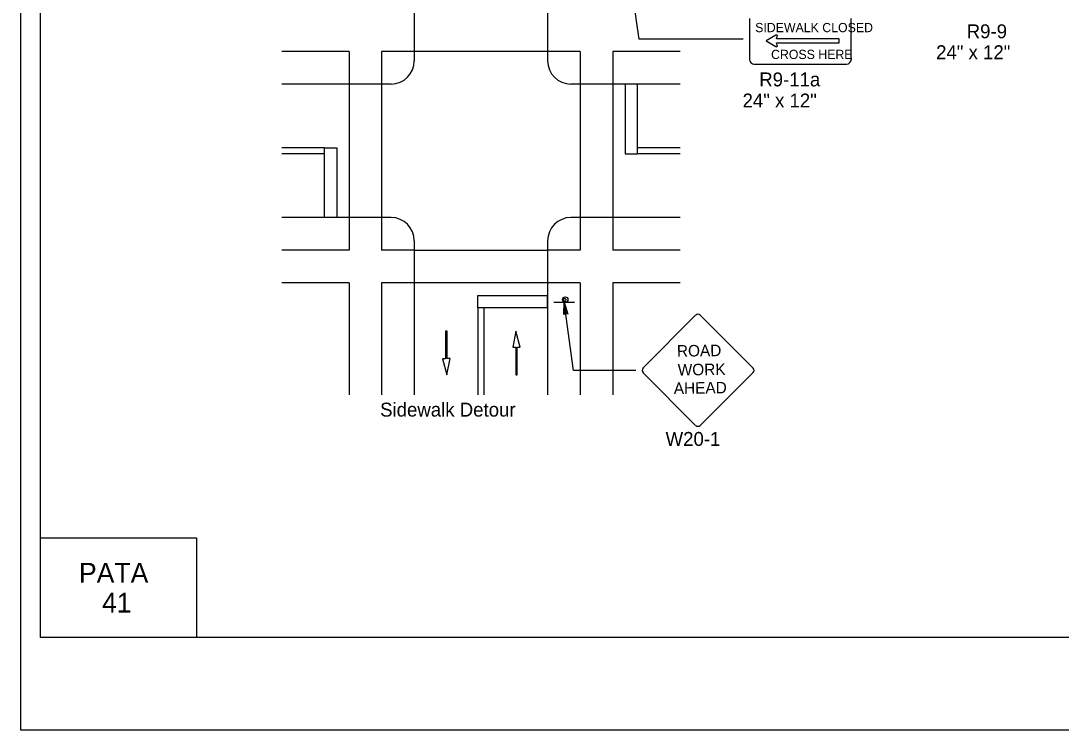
# Model space of a CAD drawing. Extents: x -14145 to -13662, y 30244 to 30661.
# Drawn here: x -13824.17 to -13808.47, y 30262.81 to 30273.51 of the extents above; entities that cross this region are included whole.
import ezdxf

# ---------------------------------------------------------------- set-up
doc = ezdxf.new("R2010")
doc.units = 0
for name, color, linetype in [('1', 7, 'Continuous'), ('10', 7, 'Continuous'), ('2', 7, 'Continuous'), ('4', 7, 'Continuous'), ('61', 7, 'Continuous')]:
    doc.layers.add(name, color=color, linetype=linetype)

msp = doc.modelspace()

# ---------------------------------------------------------------- linework, layer by layer
at = {"layer": '1'}
for p, q in [((-13818.235, 30277.872), (-13818.235, 30272.903)), ((-13816.222, 30277.872), (-13816.222, 30272.903)), ((-13814.841, 30273.229), (-13814.913, 30273.748)), ((-13813.176, 30273.541), (-13813.176, 30272.93)), ((-13811.638, 30272.93), (-13811.638, 30273.541)), ((-13812.777, 30273.29), (-13812.921, 30273.205)), ((-13812.769, 30273.236), (-13812.756, 30273.275)), ((-13811.823, 30273.236), (-13812.769, 30273.236)), ((-13811.823, 30273.175), (-13811.823, 30273.236)), ((-13813.269, 30273.23), (-13814.84, 30273.23)), ((-13812.921, 30273.205), (-13812.778, 30273.121)), ((-13812.756, 30273.136), (-13812.769, 30273.175)), ((-13812.769, 30273.175), (-13811.823, 30273.175)), ((-13819.219, 30273.045), (-13820.235, 30273.045)), ((-13819.219, 30273.045), (-13819.219, 30272.553)), ((-13818.727, 30273.045), (-13818.727, 30272.553)), ((-13818.235, 30273.045), (-13818.727, 30273.045)), ((-13816.222, 30273.045), (-13818.235, 30273.045)), ((-13815.73, 30273.045), (-13816.222, 30273.045)), ((-13815.73, 30273.045), (-13815.73, 30272.553)), ((-13814.222, 30273.045), (-13815.238, 30273.045)), ((-13815.238, 30273.045), (-13815.238, 30272.553)), ((-13813.102, 30272.854), (-13811.712, 30272.854)), ((-13818.585, 30272.553), (-13820.235, 30272.553)), ((-13819.219, 30272.553), (-13819.219, 30270.54)), ((-13818.727, 30272.553), (-13818.727, 30270.54)), ((-13814.222, 30272.553), (-13815.872, 30272.553)), ((-13815.73, 30272.553), (-13815.73, 30270.54)), ((-13815.238, 30272.553), (-13815.238, 30270.54)), ((-13814.865, 30272.553), (-13815.051, 30272.553)), ((-13815.051, 30272.553), (-13815.051, 30271.503)), ((-13814.865, 30271.502), (-13814.865, 30272.553)), ((-13819.591, 30271.592), (-13820.235, 30271.592)), ((-13819.591, 30270.54), (-13819.591, 30271.592)), ((-13819.591, 30271.592), (-13819.405, 30271.591)), ((-13819.405, 30271.591), (-13819.405, 30270.54)), ((-13814.222, 30271.592), (-13814.865, 30271.592)), ((-13819.591, 30271.502), (-13820.235, 30271.502)), ((-13815.051, 30271.503), (-13814.865, 30271.502)), ((-13814.222, 30271.502), (-13814.865, 30271.502)), ((-13818.585, 30270.54), (-13820.235, 30270.54)), ((-13819.405, 30270.54), (-13819.591, 30270.54)), ((-13819.219, 30270.54), (-13819.219, 30270.048)), ((-13818.727, 30270.54), (-13818.727, 30270.048)), ((-13814.222, 30270.54), (-13815.872, 30270.54)), ((-13815.73, 30270.54), (-13815.73, 30270.048)), ((-13815.238, 30270.54), (-13815.238, 30270.048)), ((-13818.235, 30270.19), (-13818.235, 30267.865)), ((-13816.222, 30270.19), (-13816.222, 30267.865)), ((-13819.219, 30270.048), (-13820.235, 30270.048)), ((-13818.235, 30270.048), (-13818.727, 30270.048)), ((-13818.235, 30270.048), (-13816.222, 30270.048)), ((-13815.73, 30270.048), (-13816.222, 30270.048)), ((-13814.222, 30270.048), (-13815.238, 30270.048)), ((-13819.219, 30269.556), (-13820.235, 30269.556)), ((-13819.219, 30269.556), (-13819.219, 30267.865)), ((-13818.727, 30269.556), (-13818.727, 30267.865)), ((-13818.235, 30269.556), (-13818.727, 30269.556)), ((-13816.222, 30269.556), (-13818.235, 30269.556)), ((-13815.73, 30269.556), (-13816.222, 30269.556)), ((-13815.73, 30269.556), (-13815.73, 30267.865)), ((-13815.238, 30269.556), (-13815.238, 30267.865)), ((-13814.222, 30269.556), (-13815.238, 30269.556)), ((-13817.273, 30269.176), (-13817.273, 30269.363)), ((-13817.273, 30269.363), (-13816.226, 30269.363)), ((-13816.226, 30269.363), (-13816.226, 30269.176)), ((-13817.273, 30269.176), (-13817.273, 30267.865)), ((-13816.226, 30269.176), (-13817.273, 30269.176)), ((-13817.183, 30269.176), (-13817.183, 30267.865)), ((-13816.129, 30269.262), (-13815.817, 30269.262)), ((-13816.129, 30269.262), (-13815.817, 30269.262)), ((-13816.129, 30269.262), (-13815.817, 30269.262)), ((-13816.129, 30269.262), (-13815.817, 30269.262)), ((-13816.129, 30269.262), (-13815.817, 30269.262)), ((-13816.129, 30269.262), (-13815.817, 30269.262)), ((-13815.829, 30268.233), (-13815.973, 30269.262)), ((-13813.987, 30269.069), (-13814.782, 30268.266)), ((-13813.118, 30268.266), (-13813.921, 30269.069)), ((-13817.74, 30268.826), (-13817.762, 30268.826)), ((-13817.762, 30268.826), (-13817.762, 30268.409)), ((-13817.74, 30268.412), (-13817.74, 30268.826)), ((-13816.702, 30268.826), (-13816.749, 30268.582)), ((-13816.636, 30268.584), (-13816.702, 30268.826)), ((-13816.749, 30268.582), (-13816.703, 30268.582)), ((-13816.703, 30268.582), (-13816.703, 30268.168)), ((-13816.681, 30268.168), (-13816.681, 30268.584)), ((-13816.681, 30268.584), (-13816.636, 30268.584)), ((-13817.762, 30268.409), (-13817.807, 30268.409)), ((-13817.807, 30268.409), (-13817.741, 30268.168)), ((-13817.741, 30268.168), (-13817.695, 30268.412)), ((-13817.695, 30268.412), (-13817.74, 30268.412)), ((-13814.889, 30268.233), (-13815.829, 30268.233)), ((-13816.703, 30268.168), (-13816.681, 30268.168)), ((-13814.782, 30268.2), (-13813.987, 30267.405)), ((-13813.921, 30267.405), (-13813.118, 30268.2))]:
    msp.add_line(p, q, dxfattribs=at)
msp.add_lwpolyline([(-13815.969, 30269.08), (-13815.956, 30269.091), (-13815.973, 30269.262), (-13815.969, 30269.08), (-13815.976, 30269.075), (-13815.973, 30269.262), (-13815.938, 30269.095), (-13815.926, 30269.088), (-13815.973, 30269.262), (-13815.915, 30269.08), (-13815.926, 30269.088)], dxfattribs=at)
msp.add_circle((-13815.955, 30269.303), 0.0408, dxfattribs=at)
msp.add_circle((-13815.955, 30269.303), 0.0408, dxfattribs=at)
msp.add_circle((-13815.955, 30269.303), 0.0408, dxfattribs=at)
for centre, radius, start, end in [((-13818.585, 30272.903), 0.35, 270, 0), ((-13815.872, 30272.903), 0.35, 180, 270), ((-13818.585, 30270.19), 0.35, 0, 90), ((-13815.872, 30270.19), 0.35, 90, 180), ((-13815.963, 30269.298), 0.0214, 279.521, 274.2501), ((-13815.963, 30269.298), 0.0214, 279.521, 274.2501), ((-13815.963, 30269.298), 0.0214, 279.521, 274.2501), ((-13813.953, 30269.036), 0.0465, 45, 135), ((-13814.748, 30268.233), 0.0465, 135, 225), ((-13813.15, 30268.233), 0.0465, 315, 45), ((-13813.953, 30267.438), 0.0465, 225, 315)]:
    msp.add_arc(centre, radius, start, end, dxfattribs=at)
for centre, major_axis, ratio, start_param, end_param in [((-13812.768, 30273.278), (0.0155, 0), 0.866667, 6.014589, 8.386103), ((-13812.769, 30273.13), (-0.0157, 0), 0.866667, 1.019875, 3.40872), ((-13813.101, 30272.93), (0, -0.0763), 0.968363, 4.712389, 6.283185), ((-13811.711, 30272.93), (0, 0.0763), 0.968363, 3.141593, 4.712389)]:
    msp.add_ellipse(centre, major_axis=major_axis, ratio=ratio, start_param=start_param, end_param=end_param, dxfattribs=at)
at = {"layer": '10'}
for p, q in [((-13823.874, 30264.207), (-13823.874, 30286.777)), ((-13823.874, 30265.707), (-13821.524, 30265.707)), ((-13821.524, 30265.707), (-13821.524, 30264.207)), ((-13792.422, 30264.207), (-13823.874, 30264.207))]:
    msp.add_line(p, q, dxfattribs=at)
at = {"layer": '61'}
msp.add_lwpolyline([(-13824.174, 30288.307), (-13791.174, 30288.307), (-13791.174, 30262.807), (-13824.174, 30262.807)], close=True, dxfattribs=at)

# ---------------------------------------------------------------- texts
at = {"layer": '1'}
for s, height, p in [('SIDEWALK CLOSED', 0.13914, (-13813.089, 30273.336)), ('CROSS HERE', 0.1391, (-13812.849, 30272.931))]:
    msp.add_text(s, height=height, dxfattribs=at).set_placement(p)
for s, height, rotation, p in [('ROAD', 0.1735, 0.7566, (-13814.269, 30268.441)), ('WORK', 0.1733, 0.7588, (-13814.256, 30268.156)), ('AHEAD', 0.1735, 0.7481, (-13814.316, 30267.878))]:
    msp.add_text(s, height=height, rotation=rotation, dxfattribs=at).set_placement(p)
at = {"layer": '2'}
for s, p in [('R9-9', (-13809.896, 30273.244)), ('24" x 12"', (-13810.358, 30272.928)), ('R9-11a', (-13813.027, 30272.518)), ('24" x 12"', (-13813.279, 30272.2)), ('Sidewalk Detour', (-13818.75, 30267.537)), ('W20-1', (-13814.441, 30267.095))]:
    msp.add_text(s, height=0.21, dxfattribs=at).set_placement(p)
at = {"layer": '4'}
for s, p in [('PATA', (-13823.296, 30265.03)), ('41', (-13822.948, 30264.58))]:
    msp.add_text(s, height=0.3, dxfattribs=at).set_placement(p)

doc.saveas('drawing.dxf')
